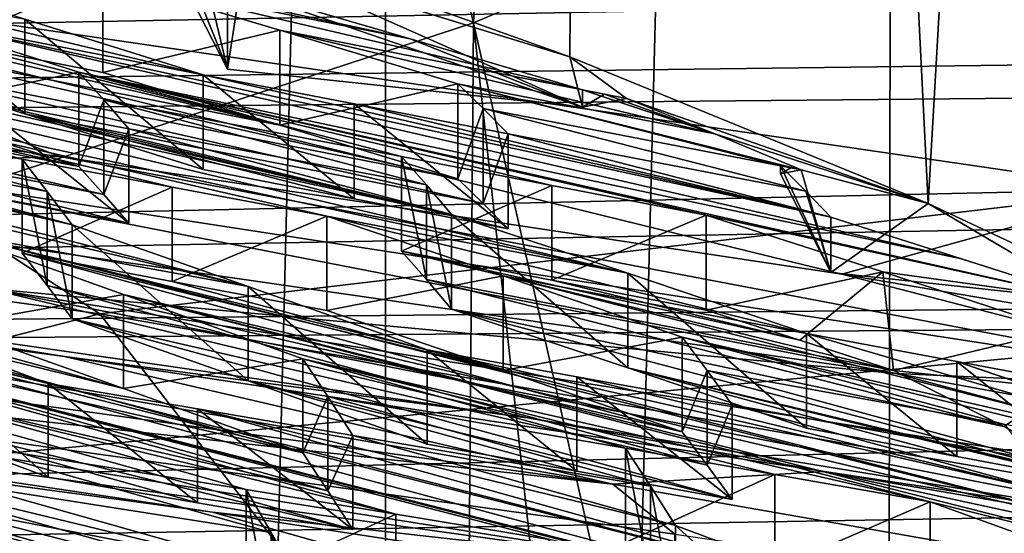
# Model space of a CAD drawing. Header units: metres. Extents: x -24 to 24, y -69 to 184.
# Tile 574 of 656: x 5.842 to 6.507, y 128.641 to 128.988. Entities that reach past the tile are written whole.
import ezdxf

# ---------------------------------------------------------------- set-up
doc = ezdxf.new("R2010")
doc.units = ezdxf.units.M
for name, color, linetype in [('1252', 7, 'CONTINUOUS'), ('1279', 7, 'CONTINUOUS'), ('1387', 7, 'CONTINUOUS'), ('1549', 7, 'CONTINUOUS'), ('1772', 7, 'CONTINUOUS'), ('1836', 7, 'CONTINUOUS'), ('1851', 7, 'CONTINUOUS'), ('1864', 7, 'CONTINUOUS'), ('1880', 7, 'CONTINUOUS'), ('2104', 7, 'CONTINUOUS'), ('2264', 7, 'CONTINUOUS'), ('2291', 7, 'CONTINUOUS'), ('2389', 7, 'CONTINUOUS'), ('2491', 7, 'CONTINUOUS'), ('2529', 7, 'CONTINUOUS'), ('2597', 7, 'CONTINUOUS'), ('2609', 7, 'CONTINUOUS'), ('2617', 7, 'CONTINUOUS'), ('2667', 7, 'CONTINUOUS'), ('2805', 7, 'CONTINUOUS'), ('2806', 7, 'CONTINUOUS'), ('2823', 7, 'CONTINUOUS'), ('2853', 7, 'CONTINUOUS'), ('2942', 7, 'CONTINUOUS'), ('2971', 7, 'CONTINUOUS'), ('3060', 7, 'CONTINUOUS'), ('3083', 7, 'CONTINUOUS'), ('3094', 7, 'CONTINUOUS'), ('3159', 7, 'CONTINUOUS'), ('3201', 7, 'CONTINUOUS'), ('3237', 7, 'CONTINUOUS'), ('3288', 7, 'CONTINUOUS'), ('3344', 7, 'CONTINUOUS'), ('3351', 7, 'CONTINUOUS'), ('3407', 7, 'CONTINUOUS'), ('3440', 7, 'CONTINUOUS'), ('3459', 7, 'CONTINUOUS'), ('3475', 7, 'CONTINUOUS'), ('3509', 7, 'CONTINUOUS'), ('3568', 7, 'CONTINUOUS'), ('3625', 7, 'CONTINUOUS'), ('3655', 7, 'CONTINUOUS'), ('367', 7, 'CONTINUOUS'), ('3686', 7, 'CONTINUOUS'), ('369', 7, 'CONTINUOUS'), ('3702', 7, 'CONTINUOUS'), ('373', 7, 'CONTINUOUS'), ('383', 7, 'CONTINUOUS'), ('3978', 7, 'CONTINUOUS'), ('422', 2, 'CONTINUOUS'), ('424', 3, 'CONTINUOUS'), ('426', 3, 'CONTINUOUS'), ('428', 2, 'CONTINUOUS'), ('434', 7, 'CONTINUOUS'), ('474', 7, 'CONTINUOUS'), ('554', 2, 'CONTINUOUS'), ('563', 2, 'CONTINUOUS'), ('748', 7, 'CONTINUOUS'), ('754', 7, 'CONTINUOUS'), ('787', 7, 'CONTINUOUS'), ('867', 7, 'CONTINUOUS'), ('998', 7, 'CONTINUOUS')]:
    doc.layers.add(name, color=color, linetype=linetype)

msp = doc.modelspace()

# ---------------------------------------------------------------- linework, layer by layer
at = {"layer": '1252'}
for points in [[(5.275363, 128.70153, 232.253164), (6.332341, 128.554125, 231.673184), (5.434993, 128.728037, 231.960369)], [(5.434993, 128.728037, 231.960369), (6.332341, 128.554125, 231.673184), (5.971968, 128.655435, 231.658353)], [(5.971968, 128.655435, 231.658353), (6.332341, 128.554125, 231.673184), (6.494527, 128.574958, 231.326282)]]:
    msp.add_3dface(points, dxfattribs=at)
at = {"layer": '1279'}
for points in [[(6.356103, 128.884, 225.580181), (6.356103, 128.889485, 225.578712), (6.363084, 128.888124, 225.584622)], [(6.370043, 128.886769, 225.590514), (6.356103, 128.884, 225.580181), (6.363084, 128.888124, 225.584622)]]:
    msp.add_3dface(points, dxfattribs=at)
at = {"layer": '1387'}
for points in [[(6.268126, 128.673078, 223.67145), (6.251177, 128.69882, 223.797832), (6.268126, 128.60933, 223.688531)], [(6.268126, 128.60933, 223.688531), (6.251177, 128.69882, 223.797832), (6.251177, 128.635054, 223.814918)], [(6.285089, 128.582802, 223.562247), (6.268126, 128.673078, 223.67145), (6.268126, 128.60933, 223.688531)], [(6.285089, 128.646535, 223.54517), (6.268126, 128.673078, 223.67145), (6.285089, 128.582802, 223.562247)]]:
    msp.add_3dface(points, dxfattribs=at)
at = {"layer": '1549'}
for points in [[(6.305824, 128.856282, 225.110513), (6.425169, 128.817792, 225.069649), (6.305824, 128.79208, 225.127716)], [(6.305824, 128.79208, 225.127716), (6.425169, 128.817792, 225.069649), (6.368979, 128.771734, 225.106086)], [(6.368979, 128.771734, 225.106086), (6.425169, 128.817792, 225.069649), (6.432501, 128.751146, 225.084362)], [(6.425169, 128.817792, 225.069649), (6.545855, 128.778435, 225.028441), (6.432501, 128.751146, 225.084362)], [(6.432501, 128.751146, 225.084362), (6.545855, 128.778435, 225.028441), (6.545855, 128.738993, 225.039009)]]:
    msp.add_3dface(points, dxfattribs=at)
at = {"layer": '1772'}
for points in [[(5.86871, 128.895801, 231.658898), (5.527958, 129.029891, 231.949645), (5.325488, 128.967376, 231.95697)], [(6.397477, 128.816274, 231.330472), (5.527958, 129.029891, 231.949645), (5.86871, 128.895801, 231.658898)], [(6.601605, 128.872778, 231.300368), (5.527958, 129.029891, 231.949645), (6.397477, 128.816274, 231.330472)], [(6.908036, 128.729347, 230.973494), (6.601605, 128.872778, 231.300368), (6.397477, 128.816274, 231.330472)]]:
    msp.add_3dface(points, dxfattribs=at)
at = {"layer": '1836'}
for points in [[(5.965245, 129.02585, 225.958691), (5.948233, 129.039646, 226.088774), (5.982145, 128.954907, 225.844808)], [(5.982145, 128.954907, 225.844808), (5.948233, 129.039646, 226.088774), (5.948233, 129.021574, 226.093616)], [(5.982145, 129.011588, 225.82962), (5.965245, 129.02585, 225.958691), (5.982145, 128.954907, 225.844808)]]:
    msp.add_3dface(points, dxfattribs=at)
at = {"layer": '1851'}
for points in [[(6.03306, 128.759058, 223.751963), (6.050008, 128.733573, 223.625512), (6.03306, 128.695453, 223.769005)], [(6.03306, 128.695453, 223.769005), (6.050008, 128.733573, 223.625512), (6.050008, 128.669987, 223.642549)], [(6.050008, 128.733573, 223.625512), (6.066971, 128.707261, 223.49917), (6.050008, 128.669987, 223.642549)], [(6.050008, 128.669987, 223.642549), (6.066971, 128.707261, 223.49917), (6.066971, 128.643692, 223.516203)]]:
    msp.add_3dface(points, dxfattribs=at)
at = {"layer": '1864'}
for points in [[(6.137985, 128.94496, 225.534119), (6.154957, 128.928343, 225.405112), (6.137985, 128.880702, 225.551336)], [(6.137985, 128.880702, 225.551336), (6.154957, 128.928343, 225.405112), (6.154957, 128.864126, 225.422318)], [(6.154957, 128.928343, 225.405112), (6.171897, 128.911142, 225.276508), (6.154957, 128.864126, 225.422318)], [(6.171897, 128.911142, 225.276508), (6.171897, 128.846963, 225.293705), (6.154957, 128.864126, 225.422318)]]:
    msp.add_3dface(points, dxfattribs=at)
at = {"layer": '1880'}
for points in [[(5.86871, 128.895801, 231.658898), (5.325488, 128.967376, 231.95697), (5.709391, 128.890198, 231.725659)], [(6.434029, 128.749166, 231.26223), (5.430672, 128.893781, 231.861569), (5.820034, 128.806584, 231.638617)], [(6.434029, 128.749166, 231.26223), (5.709391, 128.890198, 231.725659), (5.430672, 128.893781, 231.861569)], [(6.703434, 128.737348, 231.094895), (5.86871, 128.895801, 231.658898), (5.709391, 128.890198, 231.725659)], [(6.397477, 128.816274, 231.330472), (5.86871, 128.895801, 231.658898), (6.703434, 128.737348, 231.094895)], [(6.703434, 128.737348, 231.094895), (5.709391, 128.890198, 231.725659), (6.434029, 128.749166, 231.26223)], [(6.908036, 128.729347, 230.973494), (6.397477, 128.816274, 231.330472), (6.703434, 128.737348, 231.094895)], [(6.185085, 128.719246, 231.420609), (5.820034, 128.806584, 231.638617), (5.6523, 128.79586, 231.73817)], [(6.697588, 128.635523, 231.07617), (5.820034, 128.806584, 231.638617), (6.185085, 128.719246, 231.420609)], [(6.801957, 128.651024, 230.997535), (5.820034, 128.806584, 231.638617), (6.697588, 128.635523, 231.07617)], [(6.801957, 128.651024, 230.997535), (6.434029, 128.749166, 231.26223), (5.820034, 128.806584, 231.638617)], [(7.383254, 128.575845, 230.552494), (6.434029, 128.749166, 231.26223), (6.801957, 128.651024, 230.997535)], [(7.383254, 128.575845, 230.552494), (6.703434, 128.737348, 231.094895), (6.434029, 128.749166, 231.26223)]]:
    msp.add_3dface(points, dxfattribs=at)
at = {"layer": '2104'}
for points in [[(5.996123, 128.807958, 224.001226), (5.877219, 128.849616, 224.041053), (5.996123, 128.744314, 224.018279)], [(5.996123, 128.744314, 224.018279), (5.877219, 128.849616, 224.041053), (5.877219, 128.786041, 224.058087)], [(6.11725, 128.701406, 223.977834), (5.996123, 128.807958, 224.001226), (5.996123, 128.744314, 224.018279)], [(6.11725, 128.765122, 223.960761), (5.996123, 128.807958, 224.001226), (6.11725, 128.701406, 223.977834)]]:
    msp.add_3dface(points, dxfattribs=at)
at = {"layer": '2264'}
for points in [[(3.951697, 129.159261, 222.284914), (5.604454, 128.705512, 222.695063), (6.268722, 128.518165, 222.8358)], [(5.280233, 128.78463, 222.566371), (3.951697, 129.159261, 222.284914), (6.268722, 128.518165, 222.8358)], [(5.473717, 129.111514, 225.398953), (6.105676, 128.975444, 225.786332), (5.897954, 129.016818, 225.617796)], [(5.473717, 129.111514, 225.398953), (5.982145, 129.011588, 225.82962), (6.105676, 128.975444, 225.786332)], [(5.965778, 128.951081, 225.102067), (5.641556, 129.028485, 224.973834), (5.845182, 128.98868, 225.143706)], [(5.760936, 128.991124, 224.932652), (5.641556, 129.028485, 224.973834), (5.965778, 128.951081, 225.102067)], [(5.897954, 129.016818, 225.617796), (6.222175, 128.940873, 225.745637), (6.017519, 128.981275, 225.576047)], [(6.105676, 128.975444, 225.786332), (6.222175, 128.940873, 225.745637), (5.897954, 129.016818, 225.617796)], [(6.252801, 128.816988, 224.639521), (5.625189, 128.952561, 224.250411), (5.504279, 128.993015, 224.291421)], [(5.70938, 128.953688, 224.460533), (6.133617, 128.856703, 224.679989), (5.504279, 128.993015, 224.291421)], [(6.133617, 128.856703, 224.679989), (6.252801, 128.816988, 224.639521), (5.504279, 128.993015, 224.291421)], [(6.478318, 128.826775, 225.290976), (5.760936, 128.991124, 224.932652), (6.390015, 128.854771, 225.321342)], [(5.760936, 128.991124, 224.932652), (5.965778, 128.951081, 225.102067), (6.390015, 128.854771, 225.321342)], [(5.881587, 128.952863, 224.891166), (5.760936, 128.991124, 224.932652), (6.478318, 128.826775, 225.290976)], [(5.996123, 128.807958, 224.001226), (5.247527, 128.984764, 223.652949), (5.452982, 128.946681, 223.821575)], [(5.996123, 128.807958, 224.001226), (5.793029, 128.844958, 223.831877), (5.247527, 128.984764, 223.652949)], [(6.222175, 128.940873, 225.745637), (6.31155, 128.91106, 225.681171), (6.017519, 128.981275, 225.576047)], [(6.31155, 128.91106, 225.681171), (6.137985, 128.94496, 225.534119), (6.017519, 128.981275, 225.576047)], [(5.739366, 128.787563, 223.366009), (5.860852, 128.742415, 223.32601), (4.990656, 128.963539, 223.018003)], [(5.860852, 128.742415, 223.32601), (5.536631, 128.822335, 223.197104), (4.990656, 128.963539, 223.018003)], [(5.944675, 128.875095, 224.381423), (5.625189, 128.952561, 224.250411), (6.049426, 128.855469, 224.469896)], [(5.625189, 128.952561, 224.250411), (5.843307, 128.894048, 224.295819), (5.642143, 128.931123, 224.122837)], [(5.843307, 128.894048, 224.295819), (5.625189, 128.952561, 224.250411), (5.944675, 128.875095, 224.381423)], [(5.625189, 128.952561, 224.250411), (6.252801, 128.816988, 224.639521), (6.049426, 128.855469, 224.469896)], [(6.133617, 128.856703, 224.679989), (5.70938, 128.953688, 224.460533), (5.810904, 128.934428, 224.546344)], [(5.881587, 128.952863, 224.891166), (6.099705, 128.895861, 224.936168), (5.898549, 128.934052, 224.762821)], [(6.099705, 128.895861, 224.936168), (5.881587, 128.952863, 224.891166), (6.201505, 128.876323, 225.022273)], [(6.567288, 128.798327, 225.260447), (5.881587, 128.952863, 224.891166), (6.478318, 128.826775, 225.290976)], [(5.881587, 128.952863, 224.891166), (6.305824, 128.856282, 225.110513), (6.201505, 128.876323, 225.022273)], [(6.305824, 128.856282, 225.110513), (5.881587, 128.952863, 224.891166), (6.567288, 128.798327, 225.260447)], [(5.965778, 128.951081, 225.102067), (6.067746, 128.931329, 225.188362), (6.390015, 128.854771, 225.321342)], [(5.554008, 128.928189, 223.906785), (5.877219, 128.849616, 224.041053), (5.452982, 128.946681, 223.821575)], [(5.877219, 128.849616, 224.041053), (5.996123, 128.807958, 224.001226), (5.452982, 128.946681, 223.821575)], [(6.370043, 128.886769, 225.590514), (6.137985, 128.94496, 225.534119), (6.31155, 128.91106, 225.681171)], [(6.370043, 128.886769, 225.590514), (6.363084, 128.888124, 225.584622), (6.137985, 128.94496, 225.534119)], [(6.356103, 128.889485, 225.578712), (6.154957, 128.928343, 225.405112), (6.137985, 128.94496, 225.534119)], [(6.363084, 128.888124, 225.584622), (6.356103, 128.889485, 225.578712), (6.137985, 128.94496, 225.534119)], [(6.236982, 128.937972, 225.758177), (6.31155, 128.91106, 225.681171), (6.222175, 128.940873, 225.745637)], [(6.251832, 128.935064, 225.770753), (6.31155, 128.91106, 225.681171), (6.236982, 128.937972, 225.758177)], [(5.642143, 128.931123, 224.122837), (5.86026, 128.87222, 224.168358), (5.659101, 128.908891, 223.995441)], [(5.843307, 128.894048, 224.295819), (5.86026, 128.87222, 224.168358), (5.642143, 128.931123, 224.122837)], [(5.915499, 128.914557, 224.634758), (6.133617, 128.856703, 224.679989), (5.810904, 128.934428, 224.546344)], [(5.898549, 128.934052, 224.762821), (6.116665, 128.876619, 224.807957), (5.915499, 128.914557, 224.634758)], [(6.099705, 128.895861, 224.936168), (6.116665, 128.876619, 224.807957), (5.898549, 128.934052, 224.762821)], [(6.067746, 128.931329, 225.188362), (6.171897, 128.911142, 225.276508), (6.390015, 128.854771, 225.321342)], [(5.659101, 128.908891, 223.995441), (5.877219, 128.849616, 224.041053), (5.554008, 128.928189, 223.906785)], [(6.154957, 128.928343, 225.405112), (6.356103, 128.889485, 225.578712), (6.373127, 128.872361, 225.44943)], [(6.171897, 128.911142, 225.276508), (6.154957, 128.928343, 225.405112), (6.373127, 128.872361, 225.44943)], [(6.116665, 128.876619, 224.807957), (6.133617, 128.856703, 224.679989), (5.915499, 128.914557, 224.634758)], [(6.390015, 128.854771, 225.321342), (6.171897, 128.911142, 225.276508), (6.373127, 128.872361, 225.44943)], [(5.86026, 128.87222, 224.168358), (5.877219, 128.849616, 224.041053), (5.659101, 128.908891, 223.995441)], [(6.049426, 128.855469, 224.469896), (6.373648, 128.776295, 224.598603), (6.16854, 128.815126, 224.429627)], [(6.252801, 128.816988, 224.639521), (6.373648, 128.776295, 224.598603), (6.049426, 128.855469, 224.469896)], [(6.425169, 128.817792, 225.069649), (6.305824, 128.856282, 225.110513), (6.567288, 128.798327, 225.260447)], [(5.793029, 128.844958, 223.831877), (6.660428, 128.625881, 224.140535), (5.91184, 128.80263, 223.792269)], [(5.793029, 128.844958, 223.831877), (6.11725, 128.765122, 223.960761), (6.660428, 128.625881, 224.140535)], [(5.793029, 128.844958, 223.831877), (5.996123, 128.807958, 224.001226), (6.11725, 128.765122, 223.960761)], [(6.403731, 128.602359, 223.506131), (5.536631, 128.822335, 223.197104), (5.860852, 128.742415, 223.32601)], [(6.52512, 128.55685, 223.46627), (5.536631, 128.822335, 223.197104), (6.403731, 128.602359, 223.506131)], [(5.655058, 128.777937, 223.158216), (5.536631, 128.822335, 223.197104), (6.52512, 128.55685, 223.46627)], [(6.545855, 128.778435, 225.028441), (6.425169, 128.817792, 225.069649), (6.567288, 128.798327, 225.260447)], [(6.16854, 128.815126, 224.429627), (6.713695, 128.676634, 224.608352), (6.289457, 128.773755, 224.38886)], [(6.373648, 128.776295, 224.598603), (6.713695, 128.676634, 224.608352), (6.16854, 128.815126, 224.429627)], [(6.781518, 128.582445, 224.100247), (6.457297, 128.662374, 223.971338), (5.91184, 128.80263, 223.792269)], [(6.660428, 128.625881, 224.140535), (6.781518, 128.582445, 224.100247), (5.91184, 128.80263, 223.792269)], [(6.457297, 128.662374, 223.971338), (6.03306, 128.759058, 223.751963), (5.91184, 128.80263, 223.792269)], [(5.398719, 128.737947, 222.52807), (5.280233, 128.78463, 222.566371), (5.944501, 128.597205, 222.707129)], [(6.93299, 128.330762, 222.976552), (5.280233, 128.78463, 222.566371), (6.268722, 128.518165, 222.8358)], [(5.280233, 128.78463, 222.566371), (6.93299, 128.330762, 222.976552), (5.944501, 128.597205, 222.707129)], [(7.068087, 128.416706, 223.646376), (5.655058, 128.777937, 223.158216), (6.52512, 128.55685, 223.46627)], [(5.655058, 128.777937, 223.158216), (6.200899, 128.636708, 223.33738), (6.095907, 128.654171, 223.249296)], [(6.200899, 128.636708, 223.33738), (5.655058, 128.777937, 223.158216), (7.068087, 128.416706, 223.646376)], [(5.776662, 128.732006, 223.118376), (5.655058, 128.777937, 223.158216), (6.095907, 128.654171, 223.249296)], [(6.289457, 128.773755, 224.38886), (6.507575, 128.714684, 224.434416), (6.306409, 128.7512, 224.2616)], [(6.608927, 128.695997, 224.519937), (6.507575, 128.714684, 224.434416), (6.289457, 128.773755, 224.38886)], [(6.713695, 128.676634, 224.608352), (6.608927, 128.695997, 224.519937), (6.289457, 128.773755, 224.38886)], [(6.373648, 128.776295, 224.598603), (6.47512, 128.757301, 224.684301), (6.713695, 128.676634, 224.608352)], [(6.541487, 128.668207, 224.180199), (6.11725, 128.765122, 223.960761), (6.218311, 128.746908, 224.045924)], [(6.660428, 128.625881, 224.140535), (6.11725, 128.765122, 223.960761), (6.541487, 128.668207, 224.180199)], [(6.352279, 128.680982, 223.882927), (6.03306, 128.759058, 223.751963), (6.457297, 128.662374, 223.971338)], [(6.251177, 128.69882, 223.797832), (6.03306, 128.759058, 223.751963), (6.352279, 128.680982, 223.882927)], [(6.251177, 128.69882, 223.797832), (6.050008, 128.733573, 223.625512), (6.03306, 128.759058, 223.751963)], [(6.713695, 128.676634, 224.608352), (6.47512, 128.757301, 224.684301), (6.920612, 128.604969, 224.538823)], [(6.47512, 128.757301, 224.684301), (6.579767, 128.737676, 224.772691), (6.920612, 128.604969, 224.538823)], [(6.306409, 128.7512, 224.2616), (6.524526, 128.691806, 224.307248), (6.323369, 128.727908, 224.134473)], [(6.507575, 128.714684, 224.434416), (6.524526, 128.691806, 224.307248), (6.306409, 128.7512, 224.2616)], [(6.323369, 128.727908, 224.134473), (6.541487, 128.668207, 224.180199), (6.218311, 128.746908, 224.045924)], [(5.398719, 128.737947, 222.52807), (5.944501, 128.597205, 222.707129), (5.840073, 128.613001, 222.61994)], [(6.403731, 128.602359, 223.506131), (5.860852, 128.742415, 223.32601), (5.961892, 128.725237, 223.410879)], [(5.994779, 128.670866, 223.164487), (5.776662, 128.732006, 223.118376), (6.095907, 128.654171, 223.249296)], [(5.793612, 128.703099, 222.992832), (5.776662, 128.732006, 223.118376), (5.994779, 128.670866, 223.164487)], [(6.268126, 128.673078, 223.67145), (6.066971, 128.707261, 223.49917), (6.050008, 128.733573, 223.625512)], [(6.251177, 128.69882, 223.797832), (6.268126, 128.673078, 223.67145), (6.050008, 128.733573, 223.625512)], [(6.285089, 128.646535, 223.54517), (6.403731, 128.602359, 223.506131), (5.961892, 128.725237, 223.410879)], [(6.066971, 128.707261, 223.49917), (6.285089, 128.646535, 223.54517), (5.961892, 128.725237, 223.410879)], [(6.524526, 128.691806, 224.307248), (6.541487, 128.668207, 224.180199), (6.323369, 128.727908, 224.134473)], [(6.146976, 128.565821, 222.875239), (5.604454, 128.705512, 222.695063), (5.705573, 128.689793, 222.779603)], [(5.604454, 128.705512, 222.695063), (6.146976, 128.565821, 222.875239), (6.268722, 128.518165, 222.8358)], [(6.268126, 128.673078, 223.67145), (6.285089, 128.646535, 223.54517), (6.066971, 128.707261, 223.49917)], [(6.01173, 128.641802, 223.038983), (5.793612, 128.703099, 222.992832), (5.994779, 128.670866, 223.164487)], [(5.810573, 128.67329, 222.867437), (5.793612, 128.703099, 222.992832), (6.01173, 128.641802, 223.038983)], [(6.028691, 128.611868, 222.913624), (6.146976, 128.565821, 222.875239), (5.705573, 128.689793, 222.779603)], [(5.810573, 128.67329, 222.867437), (6.028691, 128.611868, 222.913624), (5.705573, 128.689793, 222.779603)], [(6.028691, 128.611868, 222.913624), (5.810573, 128.67329, 222.867437), (6.01173, 128.641802, 223.038983)], [(6.457297, 128.662374, 223.971338), (6.781518, 128.582445, 224.100247), (6.57616, 128.619442, 223.93187)]]:
    msp.add_3dface(points, dxfattribs=at)
at = {"layer": '2291'}
msp.add_3dface([(6.457297, 128.662374, 223.971338), (6.57616, 128.619442, 223.93187), (6.457297, 128.598421, 223.988474)], dxfattribs=at)
at = {"layer": '2389'}
for points in [[(5.586909, 128.818684, 223.675177), (5.687787, 128.800522, 223.76018), (5.91184, 128.739099, 223.809293)], [(6.03306, 128.695453, 223.769005), (5.586909, 128.818684, 223.675177), (5.91184, 128.739099, 223.809293)], [(5.586909, 128.818684, 223.675177), (6.03306, 128.695453, 223.769005), (5.603857, 128.793802, 223.548569)], [(5.687787, 128.800522, 223.76018), (5.793029, 128.781498, 223.848881), (5.91184, 128.739099, 223.809293)], [(6.050008, 128.669987, 223.642549), (5.620821, 128.768035, 223.422077), (5.603857, 128.793802, 223.548569)], [(6.03306, 128.695453, 223.769005), (6.050008, 128.669987, 223.642549), (5.603857, 128.793802, 223.548569)], [(5.620821, 128.768035, 223.422077), (6.066971, 128.643692, 223.516203), (5.739366, 128.724254, 223.382973)], [(6.050008, 128.669987, 223.642549), (6.066971, 128.643692, 223.516203), (5.620821, 128.768035, 223.422077)], [(5.860852, 128.679028, 223.342995), (5.739366, 128.724254, 223.382973), (5.961885, 128.661763, 223.427881)], [(5.739366, 128.724254, 223.382973), (6.066971, 128.643692, 223.516203), (5.961885, 128.661763, 223.427881)]]:
    msp.add_3dface(points, dxfattribs=at)
at = {"layer": '2491'}
for points in [[(6.567288, 128.798327, 225.260447), (6.478318, 128.826775, 225.290976), (6.390015, 128.854771, 225.321342)], [(6.567288, 128.798327, 225.260447), (6.390015, 128.854771, 225.321342), (6.390015, 128.817332, 225.331373)]]:
    msp.add_3dface(points, dxfattribs=at)
at = {"layer": '2529'}
for points in [[(5.231174, 128.813513, 231.977411), (6.242602, 128.674461, 231.399077), (5.340037, 128.83136, 231.908023)], [(5.340037, 128.83136, 231.908023), (6.242602, 128.674461, 231.399077), (5.871905, 128.760677, 231.613298)], [(5.231174, 128.813513, 231.977411), (5.271202, 128.781107, 231.980053), (6.242602, 128.674461, 231.399077)], [(5.27004, 128.760619, 232.011305), (6.285067, 128.620216, 231.427817), (5.271202, 128.781107, 231.980053)], [(5.271202, 128.781107, 231.980053), (6.284546, 128.640569, 231.395999), (6.242602, 128.674461, 231.399077)], [(5.271202, 128.781107, 231.980053), (6.285067, 128.620216, 231.427817), (6.284546, 128.640569, 231.395999)], [(5.27004, 128.760619, 232.011305), (5.971968, 128.655435, 231.658353), (6.285067, 128.620216, 231.427817)], [(5.434993, 128.728037, 231.960369), (5.971968, 128.655435, 231.658353), (5.27004, 128.760619, 232.011305)], [(5.871905, 128.760677, 231.613298), (6.242602, 128.674461, 231.399077), (6.385701, 128.682866, 231.291863)], [(6.242602, 128.674461, 231.399077), (7.199102, 128.507177, 230.712842), (6.385701, 128.682866, 231.291863)], [(6.385701, 128.682866, 231.291863), (7.199102, 128.507177, 230.712842), (6.879884, 128.598352, 230.944874)], [(6.242602, 128.674461, 231.399077), (6.284546, 128.640569, 231.395999), (7.199102, 128.507177, 230.712842)], [(5.971968, 128.655435, 231.658353), (6.494527, 128.574958, 231.326282), (6.285067, 128.620216, 231.427817)]]:
    msp.add_3dface(points, dxfattribs=at)
at = {"layer": '2597'}
for points in [[(5.860852, 128.742415, 223.32601), (5.739366, 128.787563, 223.366009), (5.860852, 128.679028, 223.342995)], [(5.739366, 128.787563, 223.366009), (5.739366, 128.724254, 223.382973), (5.860852, 128.679028, 223.342995)]]:
    msp.add_3dface(points, dxfattribs=at)
at = {"layer": '2609'}
for points in [[(5.948682, 129.058336, 226.230812), (6.213622, 128.963216, 225.87582), (5.99392, 129.030648, 226.127479)], [(5.982145, 128.954907, 225.844808), (5.948233, 129.021574, 226.093616), (5.99392, 129.030648, 226.127479)], [(5.982145, 128.954907, 225.844808), (5.99392, 129.030648, 226.127479), (6.222175, 128.929174, 225.748772)], [(5.99392, 129.030648, 226.127479), (6.213622, 128.963216, 225.87582), (6.222175, 128.929174, 225.748772)], [(6.213622, 128.963216, 225.87582), (6.251832, 128.935064, 225.770753), (6.222175, 128.929174, 225.748772)], [(6.213622, 128.963216, 225.87582), (6.455808, 128.864163, 225.50615), (6.251832, 128.935064, 225.770753)], [(6.455808, 128.864163, 225.50615), (6.31155, 128.91106, 225.681171), (6.251832, 128.935064, 225.770753)], [(6.455808, 128.864163, 225.50615), (6.370043, 128.886769, 225.590514), (6.31155, 128.91106, 225.681171)], [(6.356103, 128.884, 225.580181), (6.370043, 128.886769, 225.590514), (6.390015, 128.817332, 225.331373)], [(6.370043, 128.886769, 225.590514), (6.455808, 128.864163, 225.50615), (6.390015, 128.817332, 225.331373)], [(6.455808, 128.864163, 225.50615), (6.567288, 128.798327, 225.260447), (6.390015, 128.817332, 225.331373)], [(6.455808, 128.864163, 225.50615), (6.674607, 128.761431, 225.122747), (6.567288, 128.798327, 225.260447)]]:
    msp.add_3dface(points, dxfattribs=at)
at = {"layer": '2617'}
for points in [[(5.845182, 128.98868, 225.143706), (5.725747, 129.025419, 225.185079), (5.845182, 128.924755, 225.160835)], [(5.725747, 129.025419, 225.185079), (5.725747, 128.961551, 225.202192), (5.845182, 128.924755, 225.160835)], [(5.965778, 128.887097, 225.119211), (5.965778, 128.951081, 225.102067), (5.845182, 128.98868, 225.143706)], [(5.965778, 128.887097, 225.119211), (5.845182, 128.98868, 225.143706), (5.845182, 128.924755, 225.160835)]]:
    msp.add_3dface(points, dxfattribs=at)
at = {"layer": '2667'}
for points in [[(5.860852, 128.742415, 223.32601), (5.860852, 128.679028, 223.342995), (5.961885, 128.661763, 223.427881)], [(5.961892, 128.725237, 223.410879), (5.860852, 128.742415, 223.32601), (5.961885, 128.661763, 223.427881)], [(6.066971, 128.643692, 223.516203), (5.961892, 128.725237, 223.410879), (5.961885, 128.661763, 223.427881)], [(6.066971, 128.643692, 223.516203), (6.066971, 128.707261, 223.49917), (5.961892, 128.725237, 223.410879)]]:
    msp.add_3dface(points, dxfattribs=at)
at = {"layer": '2805'}
for points in [[(5.982145, 129.011588, 225.82962), (5.982145, 128.954907, 225.844808), (6.222175, 128.929174, 225.748772)], [(6.105676, 128.975444, 225.786332), (5.982145, 129.011588, 225.82962), (6.222175, 128.929174, 225.748772)], [(6.222175, 128.940873, 225.745637), (6.105676, 128.975444, 225.786332), (6.222175, 128.929174, 225.748772)]]:
    msp.add_3dface(points, dxfattribs=at)
at = {"layer": '2806'}
for points in [[(6.049426, 128.855469, 224.469896), (6.16854, 128.815126, 224.429627), (6.049426, 128.79165, 224.486996)], [(6.049426, 128.79165, 224.486996), (6.16854, 128.815126, 224.429627), (6.16854, 128.751241, 224.446745)], [(6.16854, 128.815126, 224.429627), (6.289457, 128.773755, 224.38886), (6.16854, 128.751241, 224.446745)], [(6.16854, 128.751241, 224.446745), (6.289457, 128.773755, 224.38886), (6.289457, 128.709801, 224.405996)]]:
    msp.add_3dface(points, dxfattribs=at)
at = {"layer": '2823'}
for points in [[(5.897954, 129.016818, 225.617796), (6.017519, 128.981275, 225.576047), (5.897954, 128.952671, 225.634984)], [(5.897954, 128.952671, 225.634984), (6.017519, 128.981275, 225.576047), (6.017519, 128.917073, 225.59325)], [(6.017519, 128.981275, 225.576047), (6.137985, 128.94496, 225.534119), (6.017519, 128.917073, 225.59325)], [(6.137985, 128.94496, 225.534119), (6.137985, 128.880702, 225.551336), (6.017519, 128.917073, 225.59325)]]:
    msp.add_3dface(points, dxfattribs=at)
at = {"layer": '2853'}
for points in [[(5.881587, 128.889009, 224.908275), (5.881587, 128.952863, 224.891166), (5.898549, 128.934052, 224.762821)], [(5.898549, 128.870232, 224.779921), (5.881587, 128.889009, 224.908275), (5.898549, 128.934052, 224.762821)], [(5.898549, 128.870232, 224.779921), (5.898549, 128.934052, 224.762821), (5.915499, 128.914557, 224.634758)], [(5.915499, 128.850771, 224.65185), (5.898549, 128.870232, 224.779921), (5.915499, 128.914557, 224.634758)]]:
    msp.add_3dface(points, dxfattribs=at)
at = {"layer": '2942'}
msp.add_3dface([(6.332341, 128.554125, 231.673184), (5.275363, 128.70153, 232.253164), (5.25783, 128.414529, 231.941869)], dxfattribs=at)
at = {"layer": '2971'}
for points in [[(6.222175, 128.940873, 225.745637), (6.222175, 128.929174, 225.748772), (6.236982, 128.937972, 225.758177)], [(6.251832, 128.935064, 225.770753), (6.236982, 128.937972, 225.758177), (6.222175, 128.929174, 225.748772)]]:
    msp.add_3dface(points, dxfattribs=at)
at = {"layer": '3060'}
for points in [[(6.432501, 128.751146, 225.084362), (6.545855, 128.738993, 225.039009), (6.507042, 128.713412, 224.943537)], [(6.545855, 128.738993, 225.039009), (6.578278, 128.675252, 224.801125), (6.507042, 128.713412, 224.943537)]]:
    msp.add_3dface(points, dxfattribs=at)
at = {"layer": '3083'}
for points in [[(5.994779, 128.607416, 223.181488), (5.994779, 128.670866, 223.164487), (6.095907, 128.654171, 223.249296)], [(6.095915, 128.590632, 223.266327), (5.994779, 128.607416, 223.181488), (6.095907, 128.654171, 223.249296)], [(6.200899, 128.636708, 223.33738), (6.095915, 128.590632, 223.266327), (6.095907, 128.654171, 223.249296)]]:
    msp.add_3dface(points, dxfattribs=at)
at = {"layer": '3094'}
for points in [[(6.285089, 128.646535, 223.54517), (6.285089, 128.582802, 223.562247), (6.403731, 128.538551, 223.523228)], [(6.403731, 128.602359, 223.506131), (6.285089, 128.646535, 223.54517), (6.403731, 128.538551, 223.523228)]]:
    msp.add_3dface(points, dxfattribs=at)
at = {"layer": '3159'}
for points in [[(6.352371, 128.353718, 222.222074), (4.120267, 129.012587, 221.870905), (5.348056, 128.651294, 222.068756)], [(6.352371, 128.353718, 222.222074), (5.688103, 128.541065, 222.081337), (4.120267, 129.012587, 221.870905)], [(6.012324, 128.46387, 222.209513), (5.348056, 128.651294, 222.068756), (5.449786, 128.637522, 222.15326)], [(6.012324, 128.46387, 222.209513), (7.016639, 128.166315, 222.362826), (5.348056, 128.651294, 222.068756)], [(7.016639, 128.166315, 222.362826), (6.352371, 128.353718, 222.222074), (5.348056, 128.651294, 222.068756)]]:
    msp.add_3dface(points, dxfattribs=at)
at = {"layer": '3201'}
for points in [[(5.843307, 128.894048, 224.295819), (5.944675, 128.875095, 224.381423), (5.843307, 128.830419, 224.312868)], [(5.843307, 128.830419, 224.312868), (5.944675, 128.875095, 224.381423), (5.944661, 128.811375, 224.398485)], [(5.944675, 128.875095, 224.381423), (6.049426, 128.855469, 224.469896), (5.944661, 128.811375, 224.398485)], [(6.049426, 128.855469, 224.469896), (6.049426, 128.79165, 224.486996), (5.944661, 128.811375, 224.398485)]]:
    msp.add_3dface(points, dxfattribs=at)
at = {"layer": '3237'}
for points in [[(5.793029, 128.781498, 223.848881), (5.793029, 128.844958, 223.831877), (5.91184, 128.80263, 223.792269)], [(5.793029, 128.781498, 223.848881), (5.91184, 128.80263, 223.792269), (5.91184, 128.739099, 223.809293)], [(5.91184, 128.80263, 223.792269), (6.03306, 128.759058, 223.751963), (5.91184, 128.739099, 223.809293)], [(6.03306, 128.759058, 223.751963), (6.03306, 128.695453, 223.769005), (5.91184, 128.739099, 223.809293)]]:
    msp.add_3dface(points, dxfattribs=at)
at = {"layer": '3288'}
for points in [[(6.017519, 128.917073, 225.59325), (5.691835, 128.993305, 225.460356), (5.794236, 128.97312, 225.547111)], [(5.708812, 128.977728, 225.331025), (5.691835, 128.993305, 225.460356), (6.017519, 128.917073, 225.59325)], [(6.137985, 128.880702, 225.551336), (5.708812, 128.977728, 225.331025), (6.017519, 128.917073, 225.59325)], [(5.725747, 128.961551, 225.202192), (5.708812, 128.977728, 225.331025), (6.137985, 128.880702, 225.551336)], [(5.897954, 128.952671, 225.634984), (6.017519, 128.917073, 225.59325), (5.794236, 128.97312, 225.547111)], [(5.725747, 128.961551, 225.202192), (6.154957, 128.864126, 225.422318), (5.845182, 128.924755, 225.160835)], [(5.725747, 128.961551, 225.202192), (6.137985, 128.880702, 225.551336), (6.154957, 128.864126, 225.422318)], [(6.171897, 128.846963, 225.293705), (6.067756, 128.867246, 225.205541), (5.845182, 128.924755, 225.160835)], [(6.067756, 128.867246, 225.205541), (5.965778, 128.887097, 225.119211), (5.845182, 128.924755, 225.160835)], [(6.154957, 128.864126, 225.422318), (6.171897, 128.846963, 225.293705), (5.845182, 128.924755, 225.160835)]]:
    msp.add_3dface(points, dxfattribs=at)
at = {"layer": '3344'}
for points in [[(6.116665, 128.812644, 224.825099), (6.099705, 128.895861, 224.936168), (6.099705, 128.831853, 224.953319)], [(6.116665, 128.876619, 224.807957), (6.099705, 128.895861, 224.936168), (6.116665, 128.812644, 224.825099)], [(6.133617, 128.79276, 224.697122), (6.133617, 128.856703, 224.679989), (6.116665, 128.876619, 224.807957)], [(6.133617, 128.79276, 224.697122), (6.116665, 128.876619, 224.807957), (6.116665, 128.812644, 224.825099)]]:
    msp.add_3dface(points, dxfattribs=at)
at = {"layer": '3351'}
for points in [[(6.289457, 128.773755, 224.38886), (6.306409, 128.7512, 224.2616), (6.289457, 128.709801, 224.405996)], [(6.289457, 128.709801, 224.405996), (6.306409, 128.7512, 224.2616), (6.306409, 128.687272, 224.278729)], [(6.306409, 128.7512, 224.2616), (6.323369, 128.727908, 224.134473), (6.306409, 128.687272, 224.278729)], [(6.306409, 128.687272, 224.278729), (6.323369, 128.727908, 224.134473), (6.323369, 128.664004, 224.151596)]]:
    msp.add_3dface(points, dxfattribs=at)
at = {"layer": '3407'}
for points in [[(6.099705, 128.895861, 224.936168), (6.201505, 128.876323, 225.022273), (6.099705, 128.831853, 224.953319)], [(6.099705, 128.831853, 224.953319), (6.201505, 128.876323, 225.022273), (6.201494, 128.812221, 225.03944)], [(6.201505, 128.876323, 225.022273), (6.305824, 128.856282, 225.110513), (6.201494, 128.812221, 225.03944)], [(6.305824, 128.856282, 225.110513), (6.305824, 128.79208, 225.127716), (6.201494, 128.812221, 225.03944)]]:
    msp.add_3dface(points, dxfattribs=at)
at = {"layer": '3440'}
for points in [[(5.843307, 128.894048, 224.295819), (5.843307, 128.830419, 224.312868), (5.86026, 128.808619, 224.1854)], [(5.86026, 128.87222, 224.168358), (5.843307, 128.894048, 224.295819), (5.86026, 128.808619, 224.1854)], [(5.877219, 128.786041, 224.058087), (5.877219, 128.849616, 224.041053), (5.86026, 128.87222, 224.168358)], [(5.877219, 128.786041, 224.058087), (5.86026, 128.87222, 224.168358), (5.86026, 128.808619, 224.1854)]]:
    msp.add_3dface(points, dxfattribs=at)
at = {"layer": '3459'}
for points in [[(6.11725, 128.765122, 223.960761), (6.11725, 128.701406, 223.977834), (6.218323, 128.683098, 224.063032)], [(6.218311, 128.746908, 224.045924), (6.11725, 128.765122, 223.960761), (6.218323, 128.683098, 224.063032)], [(6.323369, 128.664004, 224.151596), (6.218311, 128.746908, 224.045924), (6.218323, 128.683098, 224.063032)], [(6.323369, 128.727908, 224.134473), (6.218311, 128.746908, 224.045924), (6.323369, 128.664004, 224.151596)]]:
    msp.add_3dface(points, dxfattribs=at)
at = {"layer": '3475'}
for points in [[(5.843307, 128.830419, 224.312868), (6.289457, 128.709801, 224.405996), (5.86026, 128.808619, 224.1854)], [(6.16854, 128.751241, 224.446745), (5.843307, 128.830419, 224.312868), (5.944661, 128.811375, 224.398485)], [(6.16854, 128.751241, 224.446745), (6.289457, 128.709801, 224.405996), (5.843307, 128.830419, 224.312868)], [(6.049426, 128.79165, 224.486996), (6.16854, 128.751241, 224.446745), (5.944661, 128.811375, 224.398485)], [(6.289457, 128.709801, 224.405996), (6.306409, 128.687272, 224.278729), (5.86026, 128.808619, 224.1854)], [(6.306409, 128.687272, 224.278729), (5.877219, 128.786041, 224.058087), (5.86026, 128.808619, 224.1854)], [(5.877219, 128.786041, 224.058087), (6.306409, 128.687272, 224.278729), (6.323369, 128.664004, 224.151596)], [(5.996123, 128.744314, 224.018279), (5.877219, 128.786041, 224.058087), (6.323369, 128.664004, 224.151596)], [(6.11725, 128.701406, 223.977834), (5.996123, 128.744314, 224.018279), (6.218323, 128.683098, 224.063032)], [(5.996123, 128.744314, 224.018279), (6.323369, 128.664004, 224.151596), (6.218323, 128.683098, 224.063032)]]:
    msp.add_3dface(points, dxfattribs=at)
at = {"layer": '3509'}
for points in [[(6.356103, 128.889485, 225.578712), (6.356103, 128.884, 225.580181), (6.390015, 128.817332, 225.331373)], [(6.373127, 128.872361, 225.44943), (6.356103, 128.889485, 225.578712), (6.390015, 128.817332, 225.331373)], [(6.390015, 128.854771, 225.321342), (6.373127, 128.872361, 225.44943), (6.390015, 128.817332, 225.331373)]]:
    msp.add_3dface(points, dxfattribs=at)
at = {"layer": '3568'}
for points in [[(5.994779, 128.607416, 223.181488), (6.01173, 128.578363, 223.055981), (5.994779, 128.670866, 223.164487)], [(6.01173, 128.578363, 223.055981), (6.01173, 128.641802, 223.038983), (5.994779, 128.670866, 223.164487)], [(6.028691, 128.548437, 222.93062), (6.028691, 128.611868, 222.913624), (6.01173, 128.641802, 223.038983)], [(6.01173, 128.578363, 223.055981), (6.028691, 128.548437, 222.93062), (6.01173, 128.641802, 223.038983)]]:
    msp.add_3dface(points, dxfattribs=at)
at = {"layer": '3625'}
for points in [[(6.432501, 128.751146, 225.084362), (6.116665, 128.812644, 224.825099), (6.099705, 128.831853, 224.953319)], [(6.368979, 128.771734, 225.106086), (6.099705, 128.831853, 224.953319), (6.201494, 128.812221, 225.03944)], [(6.368979, 128.771734, 225.106086), (6.432501, 128.751146, 225.084362), (6.099705, 128.831853, 224.953319)], [(6.432501, 128.751146, 225.084362), (6.507042, 128.713412, 224.943537), (6.116665, 128.812644, 224.825099)], [(6.507042, 128.713412, 224.943537), (6.133617, 128.79276, 224.697122), (6.116665, 128.812644, 224.825099)], [(6.305824, 128.79208, 225.127716), (6.368979, 128.771734, 225.106086), (6.201494, 128.812221, 225.03944)], [(6.578278, 128.675252, 224.801125), (6.133617, 128.79276, 224.697122), (6.507042, 128.713412, 224.943537)], [(6.2528, 128.752981, 224.656672), (6.133617, 128.79276, 224.697122), (6.578278, 128.675252, 224.801125)], [(6.579767, 128.673411, 224.789911), (6.475133, 128.69313, 224.701506), (6.2528, 128.752981, 224.656672)], [(6.2528, 128.752981, 224.656672), (6.578278, 128.675252, 224.801125), (6.579023, 128.674332, 224.795517)], [(6.475133, 128.69313, 224.701506), (6.373648, 128.712221, 224.615771), (6.2528, 128.752981, 224.656672)], [(6.579767, 128.673411, 224.789911), (6.2528, 128.752981, 224.656672), (6.579023, 128.674332, 224.795517)]]:
    msp.add_3dface(points, dxfattribs=at)
at = {"layer": '3655'}
for points in [[(5.794241, 129.037167, 225.529954), (5.897954, 129.016818, 225.617796), (5.794236, 128.97312, 225.547111)], [(5.897954, 129.016818, 225.617796), (5.897954, 128.952671, 225.634984), (5.794236, 128.97312, 225.547111)]]:
    msp.add_3dface(points, dxfattribs=at)
at = {"layer": '367'}
for points in [[(7.493662, 145.2, -23.063121), (5.396133, -68.3, -23.642002), (5.396133, 145.2, -23.642002)], [(7.493662, -68.3, -23.063121), (5.396133, -68.3, -23.642002), (7.493662, 145.2, -23.063121)]]:
    msp.add_3dface(points, dxfattribs=at)
at = {"layer": '3686'}
for points in [[(6.251177, 128.635054, 223.814918), (6.251177, 128.69882, 223.797832), (6.352279, 128.680982, 223.882927)], [(6.251177, 128.635054, 223.814918), (6.352279, 128.680982, 223.882927), (6.352284, 128.617124, 223.900041)], [(6.352279, 128.680982, 223.882927), (6.457297, 128.662374, 223.971338), (6.352284, 128.617124, 223.900041)], [(6.457297, 128.662374, 223.971338), (6.457297, 128.598421, 223.988474), (6.352284, 128.617124, 223.900041)]]:
    msp.add_3dface(points, dxfattribs=at)
at = {"layer": '369'}
for points in [[(6.892024, 125.285104, 23.25), (5.396133, 145.2, 23.642002), (4.959008, 125.287839, 23.737539)], [(7.493662, 145.2, 23.063121), (5.396133, 145.2, 23.642002), (6.892024, 125.285104, 23.25)]]:
    msp.add_3dface(points, dxfattribs=at)
at = {"layer": '3702'}
for points in [[(5.810918, 128.870737, 224.563421), (5.915499, 128.850771, 224.65185), (5.810904, 128.934428, 224.546344)], [(5.915499, 128.850771, 224.65185), (5.915499, 128.914557, 224.634758), (5.810904, 128.934428, 224.546344)]]:
    msp.add_3dface(points, dxfattribs=at)
at = {"layer": '373'}
for points in [[(6.468189, 146.382367, 240.147825), (0.425551, 117.362268, 33.359767), (0, 146.423799, 240.142002)], [(0.998602, 117.359051, 33.34274), (0.425551, 117.362268, 33.359767), (6.468189, 146.382367, 240.147825)], [(1.280676, 117.356515, 33.329314), (0.998602, 117.359051, 33.34274), (6.468189, 146.382367, 240.147825)], [(2.134459, 117.345, 33.268336), (1.280676, 117.356515, 33.329314), (6.468189, 146.382367, 240.147825)], [(2.982663, 117.327808, 33.17719), (2.134459, 117.345, 33.268336), (6.468189, 146.382367, 240.147825)], [(3.670868, 117.309653, 33.080915), (2.982663, 117.327808, 33.17719), (6.468189, 146.382367, 240.147825)], [(4.3582, 117.287684, 32.964252), (3.670868, 117.309653, 33.080915), (6.468189, 146.382367, 240.147825)], [(5.043633, 117.261925, 32.827272), (4.3582, 117.287684, 32.964252), (6.468189, 146.382367, 240.147825)], [(5.726058, 117.232416, 32.670117), (5.043633, 117.261925, 32.827272), (6.468189, 146.382367, 240.147825)], [(6.404384, 117.199211, 32.492982), (5.726058, 117.232416, 32.670117), (6.468189, 146.382367, 240.147825)], [(6.971481, 146.373703, 240.134782), (6.404384, 117.199211, 32.492982), (6.468189, 146.382367, 240.147825)], [(7.077552, 117.162377, 32.296107), (6.404384, 117.199211, 32.492982), (6.971481, 146.373703, 240.134782)]]:
    msp.add_3dface(points, dxfattribs=at)
at = {"layer": '383'}
for points in [[(3.532018, 129.308635, 242.168507), (3.581844, 128.482103, 241.699624), (7.035921, 129.641833, 242.114452)], [(7.035921, 129.641833, 242.114452), (3.581844, 128.482103, 241.699624), (7.135442, 128.818635, 241.642069)], [(3.581844, 128.482103, 241.699624), (3.626778, 127.716915, 241.135746), (7.135442, 128.818635, 241.642069)], [(7.135442, 128.818635, 241.642069), (3.626778, 127.716915, 241.135746), (7.225127, 128.056837, 241.074332)]]:
    msp.add_3dface(points, dxfattribs=at)
at = {"layer": '3978'}
for points in [[(5.6523, 128.79586, 231.73817), (5.340037, 128.83136, 231.908023), (5.871905, 128.760677, 231.613298)], [(6.185085, 128.719246, 231.420609), (5.6523, 128.79586, 231.73817), (5.871905, 128.760677, 231.613298)], [(6.185085, 128.719246, 231.420609), (5.871905, 128.760677, 231.613298), (6.385701, 128.682866, 231.291863)], [(6.697588, 128.635523, 231.07617), (6.185085, 128.719246, 231.420609), (6.385701, 128.682866, 231.291863)], [(6.697588, 128.635523, 231.07617), (6.385701, 128.682866, 231.291863), (6.879884, 128.598352, 230.944874)]]:
    msp.add_3dface(points, dxfattribs=at)
at = {"layer": '422'}
for points in [[(4.80072, 128.93874, 232.352771), (5.527958, 129.029891, 231.949645), (5.895755, 128.789577, 231.796087)], [(5.527958, 129.029891, 231.949645), (6.601605, 128.872778, 231.300368), (5.895755, 128.789577, 231.796087)], [(5.895755, 128.789577, 231.796087), (6.601605, 128.872778, 231.300368), (6.922549, 128.610821, 231.128959)]]:
    msp.add_3dface(points, dxfattribs=at)
at = {"layer": '424'}
for points in [[(6.618954, 129.184933, 217.816761), (6.148557, 128.986203, 217.075091), (6.606622, 126.957339, 218.389783)], [(6.148557, 128.986203, 217.075091), (5.589529, 128.803497, 216.393221), (6.130549, 126.757931, 217.645584)], [(6.380308, 126.855807, 218.010863), (6.148557, 128.986203, 217.075091), (6.130549, 126.757931, 217.645584)], [(6.606622, 126.957339, 218.389783), (6.148557, 128.986203, 217.075091), (6.380308, 126.855807, 218.010863)], [(5.858531, 126.664177, 217.295689), (5.589529, 128.803497, 216.393221), (5.565138, 126.574846, 216.962301)], [(6.130549, 126.757931, 217.645584), (5.589529, 128.803497, 216.393221), (5.858531, 126.664177, 217.295689)]]:
    msp.add_3dface(points, dxfattribs=at)
at = {"layer": '426'}
for points in [[(5.948682, 129.058336, 226.230812), (6.244026, 133.104964, 224.719108), (6.213622, 128.963216, 225.87582)], [(6.213622, 128.963216, 225.87582), (6.244026, 133.104964, 224.719108), (6.455808, 128.864163, 225.50615)], [(6.244026, 133.104964, 224.719108), (6.687767, 132.908234, 223.984902), (6.455808, 128.864163, 225.50615)], [(6.455808, 128.864163, 225.50615), (6.687767, 132.908234, 223.984902), (6.674607, 128.761431, 225.122747)], [(6.148557, 128.986203, 217.075091), (6.243944, 130.954263, 216.692584), (5.714098, 130.772315, 216.013544)], [(6.148557, 128.986203, 217.075091), (6.618954, 129.184933, 217.816761), (6.243944, 130.954263, 216.692584)], [(5.589529, 128.803497, 216.393221), (6.148557, 128.986203, 217.075091), (5.714098, 130.772315, 216.013544)]]:
    msp.add_3dface(points, dxfattribs=at)
at = {"layer": '428'}
for points in [[(5.038718, 128.569879, 232.908012), (4.80072, 128.93874, 232.352771), (5.895755, 128.789577, 231.796087)], [(6.186634, 128.412364, 232.320159), (5.038718, 128.569879, 232.908012), (5.895755, 128.789577, 231.796087)], [(6.186634, 128.412364, 232.320159), (5.895755, 128.789577, 231.796087), (6.922549, 128.610821, 231.128959)]]:
    msp.add_3dface(points, dxfattribs=at)
at = {"layer": '434'}
for points in [[(3.305357, 142.081073, 235.75762), (5.87052, 113.573912, 33.132026), (6.610481, 142.024182, 235.649947)], [(4.892378, 113.61967, 33.362162), (5.87052, 113.573912, 33.132026), (3.305357, 142.081073, 235.75762)], [(5.87052, 113.573912, 33.132026), (6.835237, 113.520228, 32.861176), (6.610481, 142.024182, 235.649947)]]:
    msp.add_3dface(points, dxfattribs=at)
at = {"layer": '474'}
for points in [[(5.726893, 129.089936, 209.123895), (11.45821, 129.154066, 208.808727), (0, 128.97765, 209.284256)], [(11.45821, 129.154066, 208.808727), (11.461272, 129.110579, 208.697269), (0, 128.97765, 209.284256)], [(0, 128.97765, 209.284256), (11.461272, 129.110579, 208.697269), (0, 128.874446, 208.991923)], [(11.461272, 129.110579, 208.697269), (11.462313, 129.093536, 208.658328), (0, 128.874446, 208.991923)], [(11.462313, 129.093536, 208.658328), (11.466054, 129.021049, 208.513377), (0, 128.874446, 208.991923)], [(11.466054, 129.021049, 208.513377), (11.467746, 128.981393, 208.444765), (0, 128.874446, 208.991923)], [(0, 128.874446, 208.991923), (11.467746, 128.981393, 208.444765), (0, 128.727448, 208.719284)], [(11.467746, 128.981393, 208.444765), (11.469416, 128.937092, 208.374823), (0, 128.727448, 208.719284)], [(11.469416, 128.937092, 208.374823), (11.472376, 128.842208, 208.24355), (0, 128.727448, 208.719284)], [(11.472376, 128.842208, 208.24355), (11.473025, 128.81783, 208.213167), (0, 128.727448, 208.719284)], [(0, 128.727448, 208.719284), (11.473025, 128.81783, 208.213167), (0, 128.539972, 208.472475)], [(11.473025, 128.81783, 208.213167), (11.474916, 128.737009, 208.120406), (0, 128.539972, 208.472475)], [(11.474916, 128.737009, 208.120406), (11.477004, 128.62313, 208.007064), (0, 128.539972, 208.472475)]]:
    msp.add_3dface(points, dxfattribs=at)
at = {"layer": '554'}
for points in [[(6.088987, 117.5, -21.400625), (4.088427, 145.7, -21.871151), (4.088499, 117.5, -21.871138)], [(6.089002, 145.7, -21.400621), (4.088427, 145.7, -21.871151), (6.088987, 117.5, -21.400625)], [(8.03754, 117.5, -20.747541), (6.089002, 145.7, -21.400621), (6.088987, 117.5, -21.400625)], [(8.037627, 145.7, -20.747507), (6.089002, 145.7, -21.400621), (8.03754, 117.5, -20.747541)]]:
    msp.add_3dface(points, dxfattribs=at)
at = {"layer": '563'}
for points in [[(4.088427, 145.7, 21.871151), (6.089002, 145.7, 21.400621), (4.088499, 117.5, 21.871138)], [(4.088499, 117.5, 21.871138), (6.089002, 145.7, 21.400621), (6.088987, 117.5, 21.400625)], [(6.088987, 117.5, 21.400625), (8.037627, 145.7, 20.747507), (8.03754, 117.5, 20.747541)], [(6.089002, 145.7, 21.400621), (8.037627, 145.7, 20.747507), (6.088987, 117.5, 21.400625)]]:
    msp.add_3dface(points, dxfattribs=at)
at = {"layer": '748'}
for points in [[(5.452403, 128.987138, 224.687756), (5.881587, 128.889009, 224.908275), (5.469349, 128.968618, 224.559464)], [(5.760935, 128.927331, 224.949746), (5.881587, 128.889009, 224.908275), (5.452403, 128.987138, 224.687756)], [(5.469349, 128.968618, 224.559464), (5.898549, 128.870232, 224.779921), (5.588549, 128.929869, 224.518731)], [(5.881587, 128.889009, 224.908275), (5.898549, 128.870232, 224.779921), (5.469349, 128.968618, 224.559464)], [(5.898549, 128.870232, 224.779921), (5.915499, 128.850771, 224.65185), (5.588549, 128.929869, 224.518731)], [(5.588549, 128.929869, 224.518731), (5.915499, 128.850771, 224.65185), (5.810918, 128.870737, 224.563421)]]:
    msp.add_3dface(points, dxfattribs=at)
at = {"layer": '754'}
for points in [[(5.881587, 128.952863, 224.891166), (5.760935, 128.927331, 224.949746), (5.760936, 128.991124, 224.932652)], [(5.881587, 128.889009, 224.908275), (5.760935, 128.927331, 224.949746), (5.881587, 128.952863, 224.891166)]]:
    msp.add_3dface(points, dxfattribs=at)
at = {"layer": '787'}
for points in [[(6.47512, 128.757301, 224.684301), (6.373648, 128.776295, 224.598603), (6.475133, 128.69313, 224.701506)], [(6.475133, 128.69313, 224.701506), (6.373648, 128.776295, 224.598603), (6.373648, 128.712221, 224.615771)], [(6.579767, 128.673411, 224.789911), (6.47512, 128.757301, 224.684301), (6.475133, 128.69313, 224.701506)], [(6.579767, 128.737676, 224.772691), (6.47512, 128.757301, 224.684301), (6.579767, 128.673411, 224.789911)]]:
    msp.add_3dface(points, dxfattribs=at)
at = {"layer": '867'}
for points in [[(6.2528, 128.752981, 224.656672), (6.133617, 128.856703, 224.679989), (6.133617, 128.79276, 224.697122)], [(6.252801, 128.816988, 224.639521), (6.133617, 128.856703, 224.679989), (6.2528, 128.752981, 224.656672)], [(6.373648, 128.712221, 224.615771), (6.252801, 128.816988, 224.639521), (6.2528, 128.752981, 224.656672)], [(6.373648, 128.712221, 224.615771), (6.373648, 128.776295, 224.598603), (6.252801, 128.816988, 224.639521)]]:
    msp.add_3dface(points, dxfattribs=at)
at = {"layer": '998'}
for points in [[(6.067746, 128.931329, 225.188362), (5.965778, 128.951081, 225.102067), (6.067756, 128.867246, 225.205541)], [(6.067756, 128.867246, 225.205541), (5.965778, 128.951081, 225.102067), (5.965778, 128.887097, 225.119211)], [(6.171897, 128.846963, 225.293705), (6.067746, 128.931329, 225.188362), (6.067756, 128.867246, 225.205541)], [(6.171897, 128.911142, 225.276508), (6.067746, 128.931329, 225.188362), (6.171897, 128.846963, 225.293705)]]:
    msp.add_3dface(points, dxfattribs=at)

doc.saveas('drawing.dxf')
